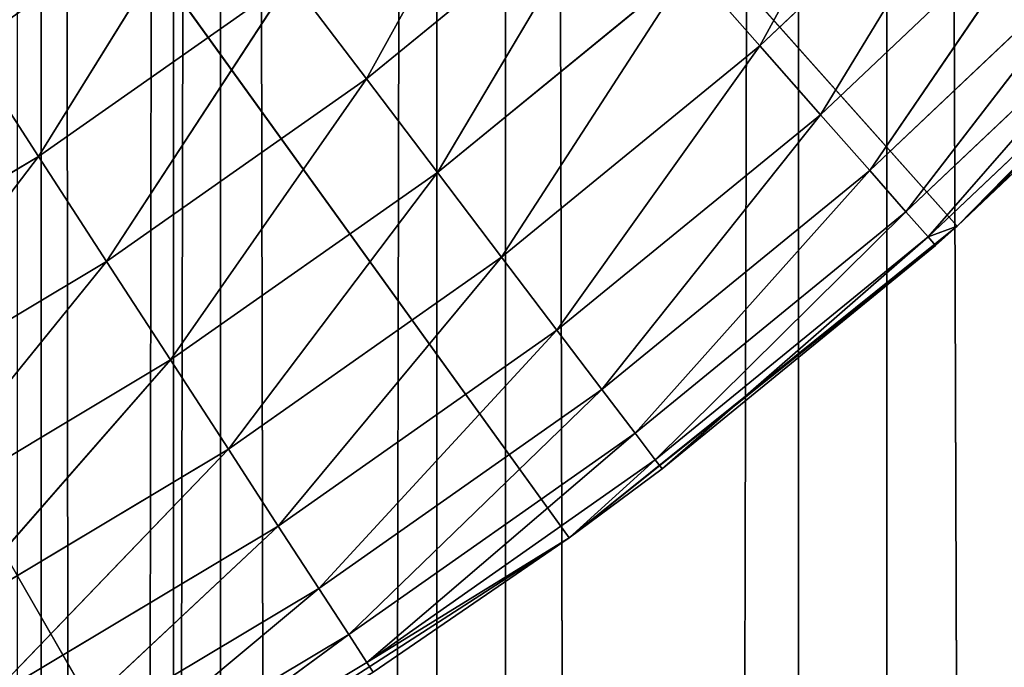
# Model space of a CAD drawing. Extents: x 0.4 to 80.4, y 0.1 to 20.1.
# Tile 564 of 656: x 78.7014 to 78.8338, y 17.0225 to 17.1096. Entities that reach past the tile are written whole.
import ezdxf

# ---------------------------------------------------------------- set-up
doc = ezdxf.new("R2010")
doc.units = 0
doc.header["$LTSCALE"] = 2.54
doc.layers.get('0').update_dxf_attribs({"color": 13, "linetype": 'CONTINUOUS'})

# ---------------------------------------------------------------- blocks, each defined once
blk = doc.blocks.new('P__KA_KUCHENNA_MOLISA_STL')
at = {"color": 0}
for p, q in [((78.70108, 0.16711, 72.12228), (78.72208, 19.96711, 72.0377)), ((78.70108, 0.16711, 72.12228), (78.72208, 19.96711, 72.0377)), ((78.70428, 0.16711, 72.2959), (78.70428, 19.96711, 72.2959)), ((78.70428, 0.16711, 72.2959), (78.70428, 19.96711, 72.2959)), ((78.72839, 0.16711, 72.37966), (78.70428, 19.96711, 72.2959)), ((78.72839, 0.16711, 72.37966), (78.70428, 19.96711, 72.2959)), ((78.72208, 0.16711, 72.0377), (78.75745, 19.96711, 71.95804)), ((78.72208, 0.16711, 72.0377), (78.75745, 19.96711, 71.95804)), ((78.72208, 0.16711, 72.0377), (78.72208, 19.96711, 72.0377)), ((78.72208, 0.16711, 72.0377), (78.72208, 19.96711, 72.0377)), ((78.72839, 0.16711, 72.37966), (78.72839, 19.96711, 72.37966)), ((78.72839, 0.16711, 72.37966), (78.72839, 19.96711, 72.37966)), ((78.76668, 0.16711, 72.45795), (78.72839, 19.96711, 72.37966)), ((78.76668, 0.16711, 72.45795), (78.72839, 19.96711, 72.37966)), ((78.75745, 0.16711, 71.95804), (78.80611, 19.96711, 71.88574)), ((78.75745, 0.16711, 71.95804), (78.80611, 19.96711, 71.88574)), ((78.75745, 0.16711, 71.95804), (78.75745, 19.96711, 71.95804)), ((78.75745, 0.16711, 71.95804), (78.75745, 19.96711, 71.95804)), ((78.76668, 0.16711, 72.45795), (78.76668, 19.96711, 72.45795)), ((78.76668, 0.16711, 72.45795), (78.76668, 19.96711, 72.45795)), ((78.81798, 0.16711, 72.52841), (78.76668, 19.96711, 72.45795)), ((78.81798, 0.16711, 72.52841), (78.76668, 19.96711, 72.45795)), ((78.80611, 0.16711, 71.88574), (78.80611, 19.96711, 71.88574)), ((78.80611, 0.16711, 71.88574), (78.80611, 19.96711, 71.88574)), ((78.81798, 0.16711, 72.52841), (78.81798, 19.96711, 72.52841)), ((78.81798, 0.16711, 72.52841), (78.81798, 19.96711, 72.52841)), ((78.88074, 0.16711, 72.58889), (78.81798, 19.96711, 72.52841)), ((78.88074, 0.16711, 72.58889), (78.81798, 19.96711, 72.52841)), ((78.395, 17.56711, 89.4), (78.82743, 17.08182, 89.4)), ((78.71902, 17.00363, 89.4), (78.395, 17.56711, 89.4)), ((78.71902, 17.00363, 89.4), (78.395, 17.56711, 89.4)), ((78.77524, 17.03993, 89.4), (78.395, 17.56711, 89.4)), ((78.77524, 17.03993, 89.4), (78.395, 17.56711, 89.4)), ((78.395, 17.56711, 89.4), (78.82743, 17.08182, 89.4)), ((78.7239, 17.4474, 89.4), (78.69811, 2.74211, 89.4)), ((78.7239, 17.4474, 89.4), (78.69811, 2.74211, 89.4)), ((78.7239, 17.4474, 89.5), (78.69811, 2.74211, 89.5)), ((78.7239, 17.4474, 89.5), (78.69811, 2.74211, 89.5)), ((78.80091, 17.10605, 88.92339), (78.82329, 17.14691, 88.9134)), ((78.80091, 17.10605, 88.92339), (78.82329, 17.14691, 88.9134)), ((78.76991, 17.14126, 88.90152), (78.748, 17.10161, 88.90603)), ((78.76991, 17.14126, 88.90152), (78.748, 17.10161, 88.90603)), ((78.80091, 17.10605, 88.92339), (78.83348, 17.13691, 88.92339)), ((78.80091, 17.10605, 88.92339), (78.83348, 17.13691, 88.92339)), ((78.80905, 17.0968, 88.93572), (78.83348, 17.13691, 88.92339)), ((78.80905, 17.0968, 88.93572), (78.83348, 17.13691, 88.92339)), ((78.70391, 17.09121, 88.90152), (78.72733, 17.12887, 88.9)), ((78.70391, 17.09121, 88.90152), (78.72733, 17.12887, 88.9)), ((78.78104, 17.12862, 88.90603), (78.748, 17.10161, 88.90603)), ((78.78104, 17.12862, 88.90603), (78.748, 17.10161, 88.90603)), ((78.78104, 17.12862, 88.90603), (78.75754, 17.08903, 88.9134)), ((78.78104, 17.12862, 88.90603), (78.75754, 17.08903, 88.9134)), ((78.80905, 17.0968, 88.93572), (78.84228, 17.12828, 88.93572)), ((78.80905, 17.0968, 88.93572), (78.84228, 17.12828, 88.93572)), ((78.81566, 17.08929, 88.95), (78.84228, 17.12828, 88.93572)), ((78.81566, 17.08929, 88.95), (78.84228, 17.12828, 88.93572)), ((78.87504, 17.12885, 89.4), (78.82743, 17.08182, 89.4)), ((78.87504, 17.12885, 89.4), (78.82743, 17.08182, 89.4)), ((78.81566, 17.08929, 88.95), (78.84942, 17.12127, 88.95)), ((78.81566, 17.08929, 88.95), (78.84942, 17.12127, 88.95)), ((78.82053, 17.08376, 88.9658), (78.84942, 17.12127, 88.95)), ((78.82053, 17.08376, 88.9658), (78.84942, 17.12127, 88.95)), ((78.79147, 17.11677, 88.9134), (78.75754, 17.08903, 88.9134)), ((78.79147, 17.11677, 88.9134), (78.75754, 17.08903, 88.9134)), ((78.79147, 17.11677, 88.9134), (78.76617, 17.07765, 88.92339)), ((78.79147, 17.11677, 88.9134), (78.76617, 17.07765, 88.92339)), ((78.79147, 17.11677, 88.9134), (78.80091, 17.10605, 88.92339)), ((78.79147, 17.11677, 88.9134), (78.80091, 17.10605, 88.92339)), ((78.70391, 17.09121, 88.90152), (78.73782, 17.11503, 88.90152)), ((78.70391, 17.09121, 88.90152), (78.73782, 17.11503, 88.90152)), ((78.71308, 17.07709, 88.90603), (78.73782, 17.11503, 88.90152)), ((78.71308, 17.07709, 88.90603), (78.73782, 17.11503, 88.90152)), ((78.73782, 17.11503, 88.90152), (78.748, 17.10161, 88.90603)), ((78.73782, 17.11503, 88.90152), (78.748, 17.10161, 88.90603)), ((78.82053, 17.08376, 88.9658), (78.85468, 17.11611, 88.9658)), ((78.82053, 17.08376, 88.9658), (78.85468, 17.11611, 88.9658)), ((78.82351, 17.08038, 88.98264), (78.85468, 17.11611, 88.9658)), ((78.82351, 17.08038, 88.98264), (78.85468, 17.11611, 88.9658)), ((78.82351, 17.08038, 88.98264), (78.8579, 17.11295, 88.98264)), ((78.82351, 17.08038, 88.98264), (78.8579, 17.11295, 88.98264)), ((78.82743, 17.08182, 89), (78.8579, 17.11295, 88.98264)), ((78.82743, 17.08182, 89), (78.8579, 17.11295, 88.98264)), ((78.82743, 17.08182, 89.4), (78.85898, 17.11189, 89)), ((78.82743, 17.08182, 89), (78.85898, 17.11189, 89)), ((78.82743, 17.08182, 89.4), (78.85898, 17.11189, 89)), ((78.82743, 17.08182, 89), (78.85898, 17.11189, 89)), ((78.69446, 17.10578, 88.9), (78.70391, 17.09121, 88.90152)), ((78.69446, 17.10578, 88.9), (78.70391, 17.09121, 88.90152)), ((78.80091, 17.10605, 88.92339), (78.76617, 17.07765, 88.92339)), ((78.80091, 17.10605, 88.92339), (78.76617, 17.07765, 88.92339)), ((78.80091, 17.10605, 88.92339), (78.77362, 17.06783, 88.93572)), ((78.80091, 17.10605, 88.92339), (78.77362, 17.06783, 88.93572)), ((78.80091, 17.10605, 88.92339), (78.80905, 17.0968, 88.93572)), ((78.80091, 17.10605, 88.92339), (78.80905, 17.0968, 88.93572)), ((78.71308, 17.07709, 88.90603), (78.748, 17.10161, 88.90603)), ((78.71308, 17.07709, 88.90603), (78.748, 17.10161, 88.90603)), ((78.72168, 17.06384, 88.9134), (78.748, 17.10161, 88.90603)), ((78.72168, 17.06384, 88.9134), (78.748, 17.10161, 88.90603)), ((78.748, 17.10161, 88.90603), (78.75754, 17.08903, 88.9134)), ((78.748, 17.10161, 88.90603), (78.75754, 17.08903, 88.9134)), ((78.80905, 17.0968, 88.93572), (78.77362, 17.06783, 88.93572)), ((78.80905, 17.0968, 88.93572), (78.77362, 17.06783, 88.93572)), ((78.80905, 17.0968, 88.93572), (78.77966, 17.05986, 88.95)), ((78.80905, 17.0968, 88.93572), (78.77966, 17.05986, 88.95)), ((78.80905, 17.0968, 88.93572), (78.81566, 17.08929, 88.95)), ((78.80905, 17.0968, 88.93572), (78.81566, 17.08929, 88.95)), ((78.70391, 17.09121, 88.90152), (78.66835, 17.06993, 88.90152)), ((78.70391, 17.09121, 88.90152), (78.66835, 17.06993, 88.90152)), ((78.70391, 17.09121, 88.90152), (78.67646, 17.05518, 88.90603)), ((78.70391, 17.09121, 88.90152), (78.67646, 17.05518, 88.90603)), ((78.70391, 17.09121, 88.90152), (78.71308, 17.07709, 88.90603)), ((78.70391, 17.09121, 88.90152), (78.71308, 17.07709, 88.90603)), ((78.72168, 17.06384, 88.9134), (78.75754, 17.08903, 88.9134)), ((78.72168, 17.06384, 88.9134), (78.75754, 17.08903, 88.9134)), ((78.72946, 17.05186, 88.92339), (78.75754, 17.08903, 88.9134)), ((78.72946, 17.05186, 88.92339), (78.75754, 17.08903, 88.9134)), ((78.75754, 17.08903, 88.9134), (78.76617, 17.07765, 88.92339)), ((78.75754, 17.08903, 88.9134), (78.76617, 17.07765, 88.92339)), ((78.81566, 17.08929, 88.95), (78.77966, 17.05986, 88.95)), ((78.81566, 17.08929, 88.95), (78.77966, 17.05986, 88.95)), ((78.81566, 17.08929, 88.95), (78.78411, 17.05399, 88.9658)), ((78.81566, 17.08929, 88.95), (78.78411, 17.05399, 88.9658)), ((78.81566, 17.08929, 88.95), (78.82053, 17.08376, 88.9658)), ((78.81566, 17.08929, 88.95), (78.82053, 17.08376, 88.9658)), ((78.82053, 17.08376, 88.9658), (78.78411, 17.05399, 88.9658)), ((78.82053, 17.08376, 88.9658), (78.78411, 17.05399, 88.9658)), ((78.82053, 17.08376, 88.9658), (78.78683, 17.0504, 88.98264)), ((78.82053, 17.08376, 88.9658), (78.78683, 17.0504, 88.98264)), ((78.82053, 17.08376, 88.9658), (78.82351, 17.08038, 88.98264)), ((78.82053, 17.08376, 88.9658), (78.82351, 17.08038, 88.98264)), ((78.82743, 17.08182, 89.4), (78.77524, 17.03993, 89.4)), ((78.82743, 17.08182, 89.4), (78.77524, 17.03993, 89.4)), ((78.82351, 17.08038, 88.98264), (78.82743, 17.08182, 89)), ((78.82451, 17.07924, 89), (78.82743, 17.08182, 89.4)), ((78.82451, 17.07924, 89), (78.82743, 17.08182, 89.4)), ((78.82451, 17.07924, 89), (78.82743, 17.08182, 89)), ((78.82743, 17.08182, 89), (78.82743, 17.08182, 89.4)), ((78.82743, 17.08182, 89), (78.82743, 17.08182, 89.4)), ((78.82451, 17.07924, 89), (78.77524, 17.03993, 89.4)), ((78.82451, 17.07924, 89), (78.77524, 17.03993, 89.4)), ((78.82351, 17.08038, 88.98264), (78.78683, 17.0504, 88.98264)), ((78.82351, 17.08038, 88.98264), (78.78683, 17.0504, 88.98264)), ((78.82351, 17.08038, 88.98264), (78.78776, 17.04919, 89)), ((78.82351, 17.08038, 88.98264), (78.78776, 17.04919, 89)), ((78.78776, 17.04919, 89), (78.82451, 17.07924, 89)), ((78.78776, 17.04919, 89), (78.82451, 17.07924, 89)), ((78.82451, 17.07924, 89), (78.82351, 17.08038, 88.98264)), ((78.71308, 17.07709, 88.90603), (78.67646, 17.05518, 88.90603)), ((78.71308, 17.07709, 88.90603), (78.67646, 17.05518, 88.90603)), ((78.71308, 17.07709, 88.90603), (78.68407, 17.04133, 88.9134)), ((78.71308, 17.07709, 88.90603), (78.68407, 17.04133, 88.9134)), ((78.71308, 17.07709, 88.90603), (78.72168, 17.06384, 88.9134)), ((78.71308, 17.07709, 88.90603), (78.72168, 17.06384, 88.9134)), ((78.72946, 17.05186, 88.92339), (78.76617, 17.07765, 88.92339)), ((78.72946, 17.05186, 88.92339), (78.76617, 17.07765, 88.92339)), ((78.73616, 17.04152, 88.93572), (78.76617, 17.07765, 88.92339)), ((78.73616, 17.04152, 88.93572), (78.76617, 17.07765, 88.92339)), ((78.76617, 17.07765, 88.92339), (78.77362, 17.06783, 88.93572)), ((78.76617, 17.07765, 88.92339), (78.77362, 17.06783, 88.93572)), ((78.73616, 17.04152, 88.93572), (78.77362, 17.06783, 88.93572)), ((78.73616, 17.04152, 88.93572), (78.77362, 17.06783, 88.93572)), ((78.74161, 17.03314, 88.95), (78.77362, 17.06783, 88.93572)), ((78.74161, 17.03314, 88.95), (78.77362, 17.06783, 88.93572)), ((78.77362, 17.06783, 88.93572), (78.77966, 17.05986, 88.95)), ((78.77362, 17.06783, 88.93572), (78.77966, 17.05986, 88.95)), ((78.72168, 17.06384, 88.9134), (78.68407, 17.04133, 88.9134)), ((78.72168, 17.06384, 88.9134), (78.68407, 17.04133, 88.9134)), ((78.72168, 17.06384, 88.9134), (78.69095, 17.02882, 88.92339)), ((78.72168, 17.06384, 88.9134), (78.69095, 17.02882, 88.92339)), ((78.72168, 17.06384, 88.9134), (78.72946, 17.05186, 88.92339)), ((78.72168, 17.06384, 88.9134), (78.72946, 17.05186, 88.92339)), ((78.74161, 17.03314, 88.95), (78.77966, 17.05986, 88.95)), ((78.74161, 17.03314, 88.95), (78.77966, 17.05986, 88.95)), ((78.74562, 17.02696, 88.9658), (78.77966, 17.05986, 88.95)), ((78.74562, 17.02696, 88.9658), (78.77966, 17.05986, 88.95)), ((78.77966, 17.05986, 88.95), (78.78411, 17.05399, 88.9658)), ((78.77966, 17.05986, 88.95), (78.78411, 17.05399, 88.9658)), ((78.74562, 17.02696, 88.9658), (78.78411, 17.05399, 88.9658)), ((78.74562, 17.02696, 88.9658), (78.78411, 17.05399, 88.9658)), ((78.74808, 17.02317, 88.98264), (78.78411, 17.05399, 88.9658)), ((78.74808, 17.02317, 88.98264), (78.78411, 17.05399, 88.9658)), ((78.78411, 17.05399, 88.9658), (78.78683, 17.0504, 88.98264)), ((78.78411, 17.05399, 88.9658), (78.78683, 17.0504, 88.98264)), ((78.72946, 17.05186, 88.92339), (78.69095, 17.02882, 88.92339)), ((78.72946, 17.05186, 88.92339), (78.69095, 17.02882, 88.92339)), ((78.72946, 17.05186, 88.92339), (78.69689, 17.01802, 88.93572)), ((78.72946, 17.05186, 88.92339), (78.69689, 17.01802, 88.93572)), ((78.72946, 17.05186, 88.92339), (78.73616, 17.04152, 88.93572)), ((78.72946, 17.05186, 88.92339), (78.73616, 17.04152, 88.93572)), ((78.74808, 17.02317, 88.98264), (78.78683, 17.0504, 88.98264)), ((78.74808, 17.02317, 88.98264), (78.78683, 17.0504, 88.98264)), ((78.77524, 17.03993, 89), (78.78683, 17.0504, 88.98264)), ((78.77524, 17.03993, 89), (78.78683, 17.0504, 88.98264)), ((78.78683, 17.0504, 88.98264), (78.78776, 17.04919, 89)), ((78.78683, 17.0504, 88.98264), (78.78776, 17.04919, 89)), ((78.77524, 17.03993, 89), (78.78776, 17.04919, 89)), ((78.78776, 17.04919, 89), (78.77524, 17.03993, 89.4)), ((78.78776, 17.04919, 89), (78.77524, 17.03993, 89.4)), ((78.77524, 17.03993, 89), (78.78776, 17.04919, 89)), ((78.73616, 17.04152, 88.93572), (78.69689, 17.01802, 88.93572)), ((78.73616, 17.04152, 88.93572), (78.69689, 17.01802, 88.93572)), ((78.73616, 17.04152, 88.93572), (78.7017, 17.00926, 88.95)), ((78.73616, 17.04152, 88.93572), (78.7017, 17.00926, 88.95)), ((78.73616, 17.04152, 88.93572), (78.74161, 17.03314, 88.95)), ((78.73616, 17.04152, 88.93572), (78.74161, 17.03314, 88.95)), ((78.77524, 17.03993, 89.4), (78.71902, 17.00363, 89.4)), ((78.77524, 17.03993, 89.4), (78.71902, 17.00363, 89.4)), ((78.74808, 17.02317, 88.98264), (78.77524, 17.03993, 89)), ((78.74808, 17.02317, 88.98264), (78.77524, 17.03993, 89)), ((78.77524, 17.03993, 89.4), (78.7489, 17.0219, 89)), ((78.7489, 17.0219, 89), (78.77524, 17.03993, 89)), ((78.77524, 17.03993, 89.4), (78.7489, 17.0219, 89)), ((78.7489, 17.0219, 89), (78.77524, 17.03993, 89)), ((78.77524, 17.03993, 89.4), (78.77524, 17.03993, 89)), ((78.77524, 17.03993, 89.4), (78.77524, 17.03993, 89)), ((78.74161, 17.03314, 88.95), (78.7017, 17.00926, 88.95)), ((78.74161, 17.03314, 88.95), (78.7017, 17.00926, 88.95)), ((78.74161, 17.03314, 88.95), (78.70526, 17.0028, 88.9658)), ((78.74161, 17.03314, 88.95), (78.70526, 17.0028, 88.9658)), ((78.74161, 17.03314, 88.95), (78.74562, 17.02696, 88.9658)), ((78.74161, 17.03314, 88.95), (78.74562, 17.02696, 88.9658)), ((78.74562, 17.02696, 88.9658), (78.70526, 17.0028, 88.9658)), ((78.74562, 17.02696, 88.9658), (78.70526, 17.0028, 88.9658)), ((78.74562, 17.02696, 88.9658), (78.70743, 16.99885, 88.98264)), ((78.74562, 17.02696, 88.9658), (78.70743, 16.99885, 88.98264)), ((78.74562, 17.02696, 88.9658), (78.74808, 17.02317, 88.98264)), ((78.74562, 17.02696, 88.9658), (78.74808, 17.02317, 88.98264)), ((78.74808, 17.02317, 88.98264), (78.70743, 16.99885, 88.98264)), ((78.74808, 17.02317, 88.98264), (78.70743, 16.99885, 88.98264)), ((78.7489, 17.0219, 89), (78.74808, 17.02317, 88.98264)), ((78.7489, 17.0219, 89), (78.74808, 17.02317, 88.98264))]:
    blk.add_line(p, q, dxfattribs=at)
mesh = blk.add_polyface(dxfattribs=at)
corners = [(78.69509, 19.96711, 72.20923), (78.69509, 0.16711, 72.20923), (78.70428, 0.16711, 72.2959)]
mesh.append_faces([[corners[k] for k in face] for face in [(0, 1, 2)]], dxfattribs={"color": 0})
mesh = blk.add_polyface(dxfattribs=at)
corners = [(78.69509, 19.96711, 72.20923), (78.70428, 0.16711, 72.2959), (78.70428, 19.96711, 72.2959)]
mesh.append_faces([[corners[k] for k in face] for face in [(0, 1, 2)]], dxfattribs={"color": 0})
mesh = blk.add_polyface(dxfattribs=at)
corners = [(78.72208, 19.96711, 72.0377), (78.72208, 0.16711, 72.0377), (78.70108, 0.16711, 72.12228)]
mesh.append_faces([[corners[k] for k in face] for face in [(0, 1, 2)]], dxfattribs={"color": 0})
mesh = blk.add_polyface(dxfattribs=at)
corners = [(78.72208, 19.96711, 72.0377), (78.70108, 0.16711, 72.12228), (78.70108, 19.96711, 72.12228)]
mesh.append_faces([[corners[k] for k in face] for face in [(0, 1, 2)]], dxfattribs={"color": 0})
mesh = blk.add_polyface(dxfattribs=at)
corners = [(78.70428, 19.96711, 72.2959), (78.70428, 0.16711, 72.2959), (78.72839, 0.16711, 72.37966)]
mesh.append_faces([[corners[k] for k in face] for face in [(0, 1, 2)]], dxfattribs={"color": 0})
mesh = blk.add_polyface(dxfattribs=at)
corners = [(78.70428, 19.96711, 72.2959), (78.72839, 0.16711, 72.37966), (78.72839, 19.96711, 72.37966)]
mesh.append_faces([[corners[k] for k in face] for face in [(0, 1, 2)]], dxfattribs={"color": 0})
mesh = blk.add_polyface(dxfattribs=at)
corners = [(78.75745, 19.96711, 71.95804), (78.75745, 0.16711, 71.95804), (78.72208, 0.16711, 72.0377)]
mesh.append_faces([[corners[k] for k in face] for face in [(0, 1, 2)]], dxfattribs={"color": 0})
mesh = blk.add_polyface(dxfattribs=at)
corners = [(78.75745, 19.96711, 71.95804), (78.72208, 0.16711, 72.0377), (78.72208, 19.96711, 72.0377)]
mesh.append_faces([[corners[k] for k in face] for face in [(0, 1, 2)]], dxfattribs={"color": 0})
mesh = blk.add_polyface(dxfattribs=at)
corners = [(78.72839, 19.96711, 72.37966), (78.72839, 0.16711, 72.37966), (78.76668, 0.16711, 72.45795)]
mesh.append_faces([[corners[k] for k in face] for face in [(0, 1, 2)]], dxfattribs={"color": 0})
mesh = blk.add_polyface(dxfattribs=at)
corners = [(78.72839, 19.96711, 72.37966), (78.76668, 0.16711, 72.45795), (78.76668, 19.96711, 72.45795)]
mesh.append_faces([[corners[k] for k in face] for face in [(0, 1, 2)]], dxfattribs={"color": 0})
mesh = blk.add_polyface(dxfattribs=at)
corners = [(78.80611, 19.96711, 71.88574), (78.80611, 0.16711, 71.88574), (78.75745, 0.16711, 71.95804)]
mesh.append_faces([[corners[k] for k in face] for face in [(0, 1, 2)]], dxfattribs={"color": 0})
mesh = blk.add_polyface(dxfattribs=at)
corners = [(78.80611, 19.96711, 71.88574), (78.75745, 0.16711, 71.95804), (78.75745, 19.96711, 71.95804)]
mesh.append_faces([[corners[k] for k in face] for face in [(0, 1, 2)]], dxfattribs={"color": 0})
mesh = blk.add_polyface(dxfattribs=at)
corners = [(78.76668, 19.96711, 72.45795), (78.76668, 0.16711, 72.45795), (78.81798, 0.16711, 72.52841)]
mesh.append_faces([[corners[k] for k in face] for face in [(0, 1, 2)]], dxfattribs={"color": 0})
mesh = blk.add_polyface(dxfattribs=at)
corners = [(78.76668, 19.96711, 72.45795), (78.81798, 0.16711, 72.52841), (78.81798, 19.96711, 72.52841)]
mesh.append_faces([[corners[k] for k in face] for face in [(0, 1, 2)]], dxfattribs={"color": 0})
mesh = blk.add_polyface(dxfattribs=at)
corners = [(78.86659, 19.96711, 71.82298), (78.80611, 0.16711, 71.88574), (78.80611, 19.96711, 71.88574)]
mesh.append_faces([[corners[k] for k in face] for face in [(0, 1, 2)]], dxfattribs={"color": 0})
mesh = blk.add_polyface(dxfattribs=at)
corners = [(78.86659, 19.96711, 71.82298), (78.86659, 0.16711, 71.82298), (78.80611, 0.16711, 71.88574)]
mesh.append_faces([[corners[k] for k in face] for face in [(0, 1, 2)]], dxfattribs={"color": 0})
mesh = blk.add_polyface(dxfattribs=at)
corners = [(78.88074, 0.16711, 72.58889), (78.81798, 19.96711, 72.52841), (78.81798, 0.16711, 72.52841)]
mesh.append_faces([[corners[k] for k in face] for face in [(0, 1, 2)]], dxfattribs={"color": 0})
mesh = blk.add_polyface(dxfattribs=at)
corners = [(78.88074, 19.96711, 72.58889), (78.81798, 19.96711, 72.52841), (78.88074, 0.16711, 72.58889)]
mesh.append_faces([[corners[k] for k in face] for face in [(0, 1, 2)]], dxfattribs={"color": 0})
mesh = blk.add_polyface(dxfattribs=at)
corners = [(80.395, 19.86711, 89.4), (78.7239, 2.68682, 89.4), (78.69811, 2.74211, 89.4)]
mesh.append_faces([[corners[k] for k in face] for face in [(0, 1, 2)]], dxfattribs={"color": 0})
mesh = blk.add_polyface(dxfattribs=at)
corners = [(80.395, 19.86711, 89.4), (78.69811, 2.74211, 89.4), (78.7239, 17.4474, 89.4)]
mesh.append_faces([[corners[k] for k in face] for face in [(0, 1, 2)]], dxfattribs={"color": 0})
mesh = blk.add_polyface(dxfattribs=at)
corners = [(80.395, 19.86711, 89.5), (78.69811, 2.74211, 89.5), (78.7239, 2.68682, 89.5)]
mesh.append_faces([[corners[k] for k in face] for face in [(0, 1, 2)]], dxfattribs={"color": 0})
mesh = blk.add_polyface(dxfattribs=at)
corners = [(80.395, 19.86711, 89.5), (78.7239, 17.4474, 89.5), (78.69811, 2.74211, 89.5)]
mesh.append_faces([[corners[k] for k in face] for face in [(0, 1, 2)]], dxfattribs={"color": 0})
mesh = blk.add_polyface(dxfattribs=at)
corners = [(80.395, 19.86711, 89.4), (78.73969, 2.62789, 89.4), (78.7239, 2.68682, 89.4)]
mesh.append_faces([[corners[k] for k in face] for face in [(0, 1, 2)]], dxfattribs={"color": 0})
mesh = blk.add_polyface(dxfattribs=at)
corners = [(80.395, 19.86711, 89.5), (78.7239, 2.68682, 89.5), (80.395, 0.26711, 89.5)]
mesh.append_faces([[corners[k] for k in face] for face in [(0, 1, 2)]], dxfattribs={"color": 0})
mesh = blk.add_polyface(dxfattribs=at)
corners = [(80.395, 0.26711, 89.4), (78.73969, 2.62789, 89.4), (80.395, 19.86711, 89.4)]
mesh.append_faces([[corners[k] for k in face] for face in [(0, 1, 2)]], dxfattribs={"color": 0})
mesh = blk.add_polyface(dxfattribs=at)
corners = [(78.72733, 17.12887, 88.9), (78.69446, 17.10578, 88.9), (78.395, 17.56711, 88.9)]
mesh.append_faces([[corners[k] for k in face] for face in [(0, 1, 2)]], dxfattribs={"color": 0})
mesh = blk.add_polyface(dxfattribs=at)
corners = [(78.87504, 17.12885, 89.4), (78.395, 17.56711, 89.4), (78.82743, 17.08182, 89.4)]
mesh.append_faces([[corners[k] for k in face] for face in [(0, 1, 2)]], dxfattribs={"color": 0})
mesh = blk.add_polyface(dxfattribs=at)
corners = [(78.71902, 17.00363, 89.4), (78.395, 17.56711, 89.4), (78.65936, 16.9733, 89.4)]
mesh.append_faces([[corners[k] for k in face] for face in [(0, 1, 2)]], dxfattribs={"color": 0})
mesh = blk.add_polyface(dxfattribs=at)
corners = [(78.77524, 17.03993, 89.4), (78.395, 17.56711, 89.4), (78.71902, 17.00363, 89.4)]
mesh.append_faces([[corners[k] for k in face] for face in [(0, 1, 2)]], dxfattribs={"color": 0})
mesh = blk.add_polyface(dxfattribs=at)
corners = [(78.82743, 17.08182, 89.4), (78.395, 17.56711, 89.4), (78.77524, 17.03993, 89.4)]
mesh.append_faces([[corners[k] for k in face] for face in [(0, 1, 2)]], dxfattribs={"color": 0})
mesh = blk.add_polyface(dxfattribs=at)
corners = [(78.7239, 17.4474, 89.4), (78.69811, 2.74211, 89.4), (78.69811, 17.39211, 89.4)]
mesh.append_faces([[corners[k] for k in face] for face in [(0, 1, 2)]], dxfattribs={"color": 0})
mesh = blk.add_polyface(dxfattribs=at)
corners = [(78.7239, 17.4474, 89.5), (78.69811, 17.39211, 89.5), (78.69811, 2.74211, 89.5)]
mesh.append_faces([[corners[k] for k in face] for face in [(0, 1, 2)]], dxfattribs={"color": 0})
mesh = blk.add_polyface(dxfattribs=at)
corners = [(78.82329, 17.14691, 88.9134), (78.80091, 17.10605, 88.92339), (78.79147, 17.11677, 88.9134)]
mesh.append_faces([[corners[k] for k in face] for face in [(0, 1, 2)]], dxfattribs={"color": 0})
mesh = blk.add_polyface(dxfattribs=at)
corners = [(78.83348, 17.13691, 88.92339), (78.80091, 17.10605, 88.92339), (78.82329, 17.14691, 88.9134)]
mesh.append_faces([[corners[k] for k in face] for face in [(0, 1, 2)]], dxfattribs={"color": 0})
mesh = blk.add_polyface(dxfattribs=at)
corners = [(78.76991, 17.14126, 88.90152), (78.748, 17.10161, 88.90603), (78.73782, 17.11503, 88.90152)]
mesh.append_faces([[corners[k] for k in face] for face in [(0, 1, 2)]], dxfattribs={"color": 0})
mesh = blk.add_polyface(dxfattribs=at)
corners = [(78.78104, 17.12862, 88.90603), (78.748, 17.10161, 88.90603), (78.76991, 17.14126, 88.90152)]
mesh.append_faces([[corners[k] for k in face] for face in [(0, 1, 2)]], dxfattribs={"color": 0})
mesh = blk.add_polyface(dxfattribs=at)
corners = [(78.83348, 17.13691, 88.92339), (78.80905, 17.0968, 88.93572), (78.80091, 17.10605, 88.92339)]
mesh.append_faces([[corners[k] for k in face] for face in [(0, 1, 2)]], dxfattribs={"color": 0})
mesh = blk.add_polyface(dxfattribs=at)
corners = [(78.84228, 17.12828, 88.93572), (78.80905, 17.0968, 88.93572), (78.83348, 17.13691, 88.92339)]
mesh.append_faces([[corners[k] for k in face] for face in [(0, 1, 2)]], dxfattribs={"color": 0})
mesh = blk.add_polyface(dxfattribs=at)
corners = [(78.72733, 17.12887, 88.9), (78.70391, 17.09121, 88.90152), (78.69446, 17.10578, 88.9)]
mesh.append_faces([[corners[k] for k in face] for face in [(0, 1, 2)]], dxfattribs={"color": 0})
mesh = blk.add_polyface(dxfattribs=at)
corners = [(78.73782, 17.11503, 88.90152), (78.70391, 17.09121, 88.90152), (78.72733, 17.12887, 88.9)]
mesh.append_faces([[corners[k] for k in face] for face in [(0, 1, 2)]], dxfattribs={"color": 0})
mesh = blk.add_polyface(dxfattribs=at)
corners = [(78.78104, 17.12862, 88.90603), (78.75754, 17.08903, 88.9134), (78.748, 17.10161, 88.90603)]
mesh.append_faces([[corners[k] for k in face] for face in [(0, 1, 2)]], dxfattribs={"color": 0})
mesh = blk.add_polyface(dxfattribs=at)
corners = [(78.79147, 17.11677, 88.9134), (78.75754, 17.08903, 88.9134), (78.78104, 17.12862, 88.90603)]
mesh.append_faces([[corners[k] for k in face] for face in [(0, 1, 2)]], dxfattribs={"color": 0})
mesh = blk.add_polyface(dxfattribs=at)
corners = [(78.81566, 17.08929, 88.95), (78.80905, 17.0968, 88.93572), (78.84228, 17.12828, 88.93572)]
mesh.append_faces([[corners[k] for k in face] for face in [(0, 1, 2)]], dxfattribs={"color": 0})
mesh = blk.add_polyface(dxfattribs=at)
corners = [(78.81566, 17.08929, 88.95), (78.84228, 17.12828, 88.93572), (78.84942, 17.12127, 88.95)]
mesh.append_faces([[corners[k] for k in face] for face in [(0, 1, 2)]], dxfattribs={"color": 0})
mesh = blk.add_polyface(dxfattribs=at)
corners = [(78.82743, 17.08182, 89.4), (78.85898, 17.11189, 89), (78.87504, 17.12885, 89.4)]
mesh.append_faces([[corners[k] for k in face] for face in [(0, 1, 2)]], dxfattribs={"color": 0})
mesh = blk.add_polyface(dxfattribs=at)
corners = [(78.82053, 17.08376, 88.9658), (78.81566, 17.08929, 88.95), (78.84942, 17.12127, 88.95)]
mesh.append_faces([[corners[k] for k in face] for face in [(0, 1, 2)]], dxfattribs={"color": 0})
mesh = blk.add_polyface(dxfattribs=at)
corners = [(78.82053, 17.08376, 88.9658), (78.84942, 17.12127, 88.95), (78.85468, 17.11611, 88.9658)]
mesh.append_faces([[corners[k] for k in face] for face in [(0, 1, 2)]], dxfattribs={"color": 0})
mesh = blk.add_polyface(dxfattribs=at)
corners = [(78.79147, 17.11677, 88.9134), (78.76617, 17.07765, 88.92339), (78.75754, 17.08903, 88.9134)]
mesh.append_faces([[corners[k] for k in face] for face in [(0, 1, 2)]], dxfattribs={"color": 0})
mesh = blk.add_polyface(dxfattribs=at)
corners = [(78.80091, 17.10605, 88.92339), (78.76617, 17.07765, 88.92339), (78.79147, 17.11677, 88.9134)]
mesh.append_faces([[corners[k] for k in face] for face in [(0, 1, 2)]], dxfattribs={"color": 0})
mesh = blk.add_polyface(dxfattribs=at)
corners = [(78.73782, 17.11503, 88.90152), (78.71308, 17.07709, 88.90603), (78.70391, 17.09121, 88.90152)]
mesh.append_faces([[corners[k] for k in face] for face in [(0, 1, 2)]], dxfattribs={"color": 0})
mesh = blk.add_polyface(dxfattribs=at)
corners = [(78.748, 17.10161, 88.90603), (78.71308, 17.07709, 88.90603), (78.73782, 17.11503, 88.90152)]
mesh.append_faces([[corners[k] for k in face] for face in [(0, 1, 2)]], dxfattribs={"color": 0})
mesh = blk.add_polyface(dxfattribs=at)
corners = [(78.82351, 17.08038, 88.98264), (78.82053, 17.08376, 88.9658), (78.85468, 17.11611, 88.9658)]
mesh.append_faces([[corners[k] for k in face] for face in [(0, 1, 2)]], dxfattribs={"color": 0})
mesh = blk.add_polyface(dxfattribs=at)
corners = [(78.82351, 17.08038, 88.98264), (78.85468, 17.11611, 88.9658), (78.8579, 17.11295, 88.98264)]
mesh.append_faces([[corners[k] for k in face] for face in [(0, 1, 2)]], dxfattribs={"color": 0})
mesh = blk.add_polyface(dxfattribs=at)
corners = [(78.82743, 17.08182, 89), (78.82351, 17.08038, 88.98264), (78.8579, 17.11295, 88.98264)]
mesh.append_faces([[corners[k] for k in face] for face in [(0, 1, 2)]], dxfattribs={"color": 0})
mesh = blk.add_polyface(dxfattribs=at)
corners = [(78.82743, 17.08182, 89), (78.8579, 17.11295, 88.98264), (78.85898, 17.11189, 89)]
mesh.append_faces([[corners[k] for k in face] for face in [(0, 1, 2)]], dxfattribs={"color": 0})
mesh = blk.add_polyface(dxfattribs=at)
corners = [(78.82743, 17.08182, 89.4), (78.82743, 17.08182, 89), (78.85898, 17.11189, 89)]
mesh.append_faces([[corners[k] for k in face] for face in [(0, 1, 2)]], dxfattribs={"color": 0})
mesh = blk.add_polyface(dxfattribs=at)
corners = [(78.70391, 17.09121, 88.90152), (78.66835, 17.06993, 88.90152), (78.69446, 17.10578, 88.9)]
mesh.append_faces([[corners[k] for k in face] for face in [(0, 1, 2)]], dxfattribs={"color": 0})
mesh = blk.add_polyface(dxfattribs=at)
corners = [(78.80091, 17.10605, 88.92339), (78.77362, 17.06783, 88.93572), (78.76617, 17.07765, 88.92339)]
mesh.append_faces([[corners[k] for k in face] for face in [(0, 1, 2)]], dxfattribs={"color": 0})
mesh = blk.add_polyface(dxfattribs=at)
corners = [(78.80905, 17.0968, 88.93572), (78.77362, 17.06783, 88.93572), (78.80091, 17.10605, 88.92339)]
mesh.append_faces([[corners[k] for k in face] for face in [(0, 1, 2)]], dxfattribs={"color": 0})
mesh = blk.add_polyface(dxfattribs=at)
corners = [(78.748, 17.10161, 88.90603), (78.72168, 17.06384, 88.9134), (78.71308, 17.07709, 88.90603)]
mesh.append_faces([[corners[k] for k in face] for face in [(0, 1, 2)]], dxfattribs={"color": 0})
mesh = blk.add_polyface(dxfattribs=at)
corners = [(78.75754, 17.08903, 88.9134), (78.72168, 17.06384, 88.9134), (78.748, 17.10161, 88.90603)]
mesh.append_faces([[corners[k] for k in face] for face in [(0, 1, 2)]], dxfattribs={"color": 0})
mesh = blk.add_polyface(dxfattribs=at)
corners = [(78.77966, 17.05986, 88.95), (78.77362, 17.06783, 88.93572), (78.80905, 17.0968, 88.93572)]
mesh.append_faces([[corners[k] for k in face] for face in [(0, 1, 2)]], dxfattribs={"color": 0})
mesh = blk.add_polyface(dxfattribs=at)
corners = [(78.77966, 17.05986, 88.95), (78.80905, 17.0968, 88.93572), (78.81566, 17.08929, 88.95)]
mesh.append_faces([[corners[k] for k in face] for face in [(0, 1, 2)]], dxfattribs={"color": 0})
mesh = blk.add_polyface(dxfattribs=at)
corners = [(78.70391, 17.09121, 88.90152), (78.67646, 17.05518, 88.90603), (78.66835, 17.06993, 88.90152)]
mesh.append_faces([[corners[k] for k in face] for face in [(0, 1, 2)]], dxfattribs={"color": 0})
mesh = blk.add_polyface(dxfattribs=at)
corners = [(78.71308, 17.07709, 88.90603), (78.67646, 17.05518, 88.90603), (78.70391, 17.09121, 88.90152)]
mesh.append_faces([[corners[k] for k in face] for face in [(0, 1, 2)]], dxfattribs={"color": 0})
mesh = blk.add_polyface(dxfattribs=at)
corners = [(78.75754, 17.08903, 88.9134), (78.72946, 17.05186, 88.92339), (78.72168, 17.06384, 88.9134)]
mesh.append_faces([[corners[k] for k in face] for face in [(0, 1, 2)]], dxfattribs={"color": 0})
mesh = blk.add_polyface(dxfattribs=at)
corners = [(78.76617, 17.07765, 88.92339), (78.72946, 17.05186, 88.92339), (78.75754, 17.08903, 88.9134)]
mesh.append_faces([[corners[k] for k in face] for face in [(0, 1, 2)]], dxfattribs={"color": 0})
mesh = blk.add_polyface(dxfattribs=at)
corners = [(78.78411, 17.05399, 88.9658), (78.77966, 17.05986, 88.95), (78.81566, 17.08929, 88.95)]
mesh.append_faces([[corners[k] for k in face] for face in [(0, 1, 2)]], dxfattribs={"color": 0})
mesh = blk.add_polyface(dxfattribs=at)
corners = [(78.78411, 17.05399, 88.9658), (78.81566, 17.08929, 88.95), (78.82053, 17.08376, 88.9658)]
mesh.append_faces([[corners[k] for k in face] for face in [(0, 1, 2)]], dxfattribs={"color": 0})
mesh = blk.add_polyface(dxfattribs=at)
corners = [(78.78683, 17.0504, 88.98264), (78.78411, 17.05399, 88.9658), (78.82053, 17.08376, 88.9658)]
mesh.append_faces([[corners[k] for k in face] for face in [(0, 1, 2)]], dxfattribs={"color": 0})
mesh = blk.add_polyface(dxfattribs=at)
corners = [(78.78683, 17.0504, 88.98264), (78.82053, 17.08376, 88.9658), (78.82351, 17.08038, 88.98264)]
mesh.append_faces([[corners[k] for k in face] for face in [(0, 1, 2)]], dxfattribs={"color": 0})
mesh = blk.add_polyface(dxfattribs=at)
corners = [(78.77524, 17.03993, 89.4), (78.82451, 17.07924, 89), (78.82743, 17.08182, 89.4)]
mesh.append_faces([[corners[k] for k in face] for face in [(0, 1, 2)]], dxfattribs={"color": 0})
mesh = blk.add_polyface(dxfattribs=at)
corners = [(78.82743, 17.08182, 89.4), (78.82451, 17.07924, 89), (78.82743, 17.08182, 89)]
mesh.append_faces([[corners[k] for k in face] for face in [(0, 1, 2)]], dxfattribs={"color": 0})
mesh = blk.add_polyface(dxfattribs=at)
corners = [(78.77524, 17.03993, 89.4), (78.78776, 17.04919, 89), (78.82451, 17.07924, 89)]
mesh.append_faces([[corners[k] for k in face] for face in [(0, 1, 2)]], dxfattribs={"color": 0})
mesh = blk.add_polyface(dxfattribs=at)
corners = [(78.78776, 17.04919, 89), (78.78683, 17.0504, 88.98264), (78.82351, 17.08038, 88.98264)]
mesh.append_faces([[corners[k] for k in face] for face in [(0, 1, 2)]], dxfattribs={"color": 0})
mesh = blk.add_polyface(dxfattribs=at)
corners = [(78.78776, 17.04919, 89), (78.82351, 17.08038, 88.98264), (78.82451, 17.07924, 89)]
mesh.append_faces([[corners[k] for k in face] for face in [(0, 1, 2)]], dxfattribs={"color": 0})
mesh = blk.add_polyface(dxfattribs=at)
corners = [(78.71308, 17.07709, 88.90603), (78.68407, 17.04133, 88.9134), (78.67646, 17.05518, 88.90603)]
mesh.append_faces([[corners[k] for k in face] for face in [(0, 1, 2)]], dxfattribs={"color": 0})
mesh = blk.add_polyface(dxfattribs=at)
corners = [(78.72168, 17.06384, 88.9134), (78.68407, 17.04133, 88.9134), (78.71308, 17.07709, 88.90603)]
mesh.append_faces([[corners[k] for k in face] for face in [(0, 1, 2)]], dxfattribs={"color": 0})
mesh = blk.add_polyface(dxfattribs=at)
corners = [(78.76617, 17.07765, 88.92339), (78.73616, 17.04152, 88.93572), (78.72946, 17.05186, 88.92339)]
mesh.append_faces([[corners[k] for k in face] for face in [(0, 1, 2)]], dxfattribs={"color": 0})
mesh = blk.add_polyface(dxfattribs=at)
corners = [(78.77362, 17.06783, 88.93572), (78.73616, 17.04152, 88.93572), (78.76617, 17.07765, 88.92339)]
mesh.append_faces([[corners[k] for k in face] for face in [(0, 1, 2)]], dxfattribs={"color": 0})
mesh = blk.add_polyface(dxfattribs=at)
corners = [(78.74161, 17.03314, 88.95), (78.73616, 17.04152, 88.93572), (78.77362, 17.06783, 88.93572)]
mesh.append_faces([[corners[k] for k in face] for face in [(0, 1, 2)]], dxfattribs={"color": 0})
mesh = blk.add_polyface(dxfattribs=at)
corners = [(78.74161, 17.03314, 88.95), (78.77362, 17.06783, 88.93572), (78.77966, 17.05986, 88.95)]
mesh.append_faces([[corners[k] for k in face] for face in [(0, 1, 2)]], dxfattribs={"color": 0})
mesh = blk.add_polyface(dxfattribs=at)
corners = [(78.72168, 17.06384, 88.9134), (78.69095, 17.02882, 88.92339), (78.68407, 17.04133, 88.9134)]
mesh.append_faces([[corners[k] for k in face] for face in [(0, 1, 2)]], dxfattribs={"color": 0})
mesh = blk.add_polyface(dxfattribs=at)
corners = [(78.72946, 17.05186, 88.92339), (78.69095, 17.02882, 88.92339), (78.72168, 17.06384, 88.9134)]
mesh.append_faces([[corners[k] for k in face] for face in [(0, 1, 2)]], dxfattribs={"color": 0})
mesh = blk.add_polyface(dxfattribs=at)
corners = [(78.74562, 17.02696, 88.9658), (78.74161, 17.03314, 88.95), (78.77966, 17.05986, 88.95)]
mesh.append_faces([[corners[k] for k in face] for face in [(0, 1, 2)]], dxfattribs={"color": 0})
mesh = blk.add_polyface(dxfattribs=at)
corners = [(78.74562, 17.02696, 88.9658), (78.77966, 17.05986, 88.95), (78.78411, 17.05399, 88.9658)]
mesh.append_faces([[corners[k] for k in face] for face in [(0, 1, 2)]], dxfattribs={"color": 0})
mesh = blk.add_polyface(dxfattribs=at)
corners = [(78.74808, 17.02317, 88.98264), (78.74562, 17.02696, 88.9658), (78.78411, 17.05399, 88.9658)]
mesh.append_faces([[corners[k] for k in face] for face in [(0, 1, 2)]], dxfattribs={"color": 0})
mesh = blk.add_polyface(dxfattribs=at)
corners = [(78.74808, 17.02317, 88.98264), (78.78411, 17.05399, 88.9658), (78.78683, 17.0504, 88.98264)]
mesh.append_faces([[corners[k] for k in face] for face in [(0, 1, 2)]], dxfattribs={"color": 0})
mesh = blk.add_polyface(dxfattribs=at)
corners = [(78.72946, 17.05186, 88.92339), (78.69689, 17.01802, 88.93572), (78.69095, 17.02882, 88.92339)]
mesh.append_faces([[corners[k] for k in face] for face in [(0, 1, 2)]], dxfattribs={"color": 0})
mesh = blk.add_polyface(dxfattribs=at)
corners = [(78.73616, 17.04152, 88.93572), (78.69689, 17.01802, 88.93572), (78.72946, 17.05186, 88.92339)]
mesh.append_faces([[corners[k] for k in face] for face in [(0, 1, 2)]], dxfattribs={"color": 0})
mesh = blk.add_polyface(dxfattribs=at)
corners = [(78.77524, 17.03993, 89), (78.74808, 17.02317, 88.98264), (78.78683, 17.0504, 88.98264)]
mesh.append_faces([[corners[k] for k in face] for face in [(0, 1, 2)]], dxfattribs={"color": 0})
mesh = blk.add_polyface(dxfattribs=at)
corners = [(78.77524, 17.03993, 89), (78.78683, 17.0504, 88.98264), (78.78776, 17.04919, 89)]
mesh.append_faces([[corners[k] for k in face] for face in [(0, 1, 2)]], dxfattribs={"color": 0})
mesh = blk.add_polyface(dxfattribs=at)
corners = [(78.77524, 17.03993, 89.4), (78.77524, 17.03993, 89), (78.78776, 17.04919, 89)]
mesh.append_faces([[corners[k] for k in face] for face in [(0, 1, 2)]], dxfattribs={"color": 0})
mesh = blk.add_polyface(dxfattribs=at)
corners = [(78.7017, 17.00926, 88.95), (78.69689, 17.01802, 88.93572), (78.73616, 17.04152, 88.93572)]
mesh.append_faces([[corners[k] for k in face] for face in [(0, 1, 2)]], dxfattribs={"color": 0})
mesh = blk.add_polyface(dxfattribs=at)
corners = [(78.7017, 17.00926, 88.95), (78.73616, 17.04152, 88.93572), (78.74161, 17.03314, 88.95)]
mesh.append_faces([[corners[k] for k in face] for face in [(0, 1, 2)]], dxfattribs={"color": 0})
mesh = blk.add_polyface(dxfattribs=at)
corners = [(78.71902, 17.00363, 89.4), (78.7489, 17.0219, 89), (78.77524, 17.03993, 89.4)]
mesh.append_faces([[corners[k] for k in face] for face in [(0, 1, 2)]], dxfattribs={"color": 0})
mesh = blk.add_polyface(dxfattribs=at)
corners = [(78.7489, 17.0219, 89), (78.74808, 17.02317, 88.98264), (78.77524, 17.03993, 89)]
mesh.append_faces([[corners[k] for k in face] for face in [(0, 1, 2)]], dxfattribs={"color": 0})
mesh = blk.add_polyface(dxfattribs=at)
corners = [(78.77524, 17.03993, 89.4), (78.7489, 17.0219, 89), (78.77524, 17.03993, 89)]
mesh.append_faces([[corners[k] for k in face] for face in [(0, 1, 2)]], dxfattribs={"color": 0})
mesh = blk.add_polyface(dxfattribs=at)
corners = [(78.70526, 17.0028, 88.9658), (78.7017, 17.00926, 88.95), (78.74161, 17.03314, 88.95)]
mesh.append_faces([[corners[k] for k in face] for face in [(0, 1, 2)]], dxfattribs={"color": 0})
mesh = blk.add_polyface(dxfattribs=at)
corners = [(78.70526, 17.0028, 88.9658), (78.74161, 17.03314, 88.95), (78.74562, 17.02696, 88.9658)]
mesh.append_faces([[corners[k] for k in face] for face in [(0, 1, 2)]], dxfattribs={"color": 0})
mesh = blk.add_polyface(dxfattribs=at)
corners = [(78.70743, 16.99885, 88.98264), (78.70526, 17.0028, 88.9658), (78.74562, 17.02696, 88.9658)]
mesh.append_faces([[corners[k] for k in face] for face in [(0, 1, 2)]], dxfattribs={"color": 0})
mesh = blk.add_polyface(dxfattribs=at)
corners = [(78.70743, 16.99885, 88.98264), (78.74562, 17.02696, 88.9658), (78.74808, 17.02317, 88.98264)]
mesh.append_faces([[corners[k] for k in face] for face in [(0, 1, 2)]], dxfattribs={"color": 0})
mesh = blk.add_polyface(dxfattribs=at)
corners = [(78.7489, 17.0219, 89), (78.70743, 16.99885, 88.98264), (78.74808, 17.02317, 88.98264)]
mesh.append_faces([[corners[k] for k in face] for face in [(0, 1, 2)]], dxfattribs={"color": 0})

msp = doc.modelspace()

# ---------------------------------------------------------------- block references
at = {"color": 0}
msp.add_blockref('P__KA_KUCHENNA_MOLISA_STL', (0, 0), dxfattribs=at)

doc.saveas('drawing.dxf')
